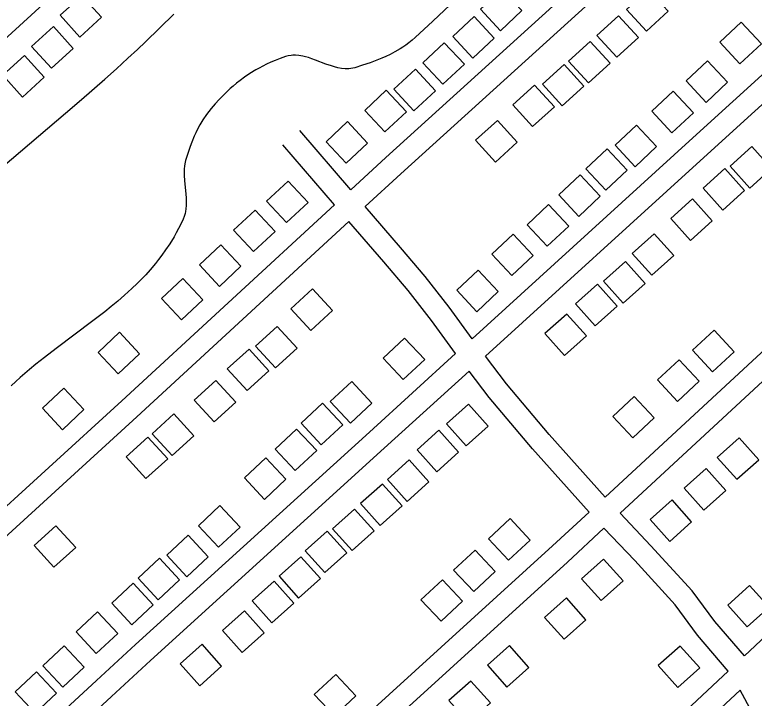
# Model space of a CAD drawing. Extents: x 3704301 to 3742427, y 506229 to 532009.
# Drawn here: x 3737109 to 3738116, y 516214 to 517145 of the extents above; entities that cross this region are included whole.
import ezdxf

# ---------------------------------------------------------------- set-up
doc = ezdxf.new("R2010")
doc.units = 0
for name, color, linetype in [('V-BLDG-OTLN', 7, 'Continuous'), ('V-ROAD-CNTR', 7, 'Continuous'), ('V-SITE-VEGE', 7, 'Continuous')]:
    doc.layers.add(name, color=color, linetype=linetype)

msp = doc.modelspace()

# ---------------------------------------------------------------- linework, layer by layer
at = {"layer": 'V-BLDG-OTLN'}
for points in [[(3737200.6, 517171.3), (3737171, 517144.4), (3737197.9, 517114.8), (3737227.5, 517141.7)], [(3737770.6, 517123.5), (3737799.8, 517150.8), (3737772.5, 517180), (3737743.3, 517152.7)], [(3737971.7, 517179.5), (3737942.2, 517152.5), (3737969.1, 517123), (3737998.7, 517150)], [(3737732.8, 517086.2), (3737762, 517113.5), (3737734.7, 517142.7), (3737705.5, 517115.4)], [(3737931.3, 517143.8), (3737901.8, 517116.8), (3737928.7, 517087.3), (3737958.3, 517114.3)], [(3738096.4, 517078.5), (3738125.6, 517105.8), (3738098.3, 517135.1), (3738069.1, 517107.7)], [(3737162, 517129), (3737132.4, 517102.1), (3737159.3, 517072.5), (3737188.9, 517099.4)], [(3737692.1, 517050.5), (3737721.4, 517077.8), (3737694.1, 517107.1), (3737664.8, 517079.8)], [(3737892.8, 517108.8), (3737863.2, 517081.8), (3737890.2, 517052.3), (3737919.7, 517079.3)], [(3737122.7, 517089.6), (3737093.1, 517062.7), (3737120, 517033.1), (3737149.6, 517060)], [(3738050.5, 517025.9), (3738079.7, 517053.2), (3738052.4, 517082.4), (3738023.2, 517055.1)], [(3737652.8, 517014.5), (3737682, 517041.8), (3737654.7, 517071), (3737625.4, 517043.7)], [(3737857.2, 517077.6), (3737827.7, 517050.6), (3737854.7, 517021.1), (3737884.2, 517048)], [(3737613.2, 516985.8), (3737642.4, 517013.1), (3737615.1, 517042.3), (3737585.9, 517015)], [(3737816.9, 517049.4), (3737787.4, 517022.5), (3737814.3, 516992.9), (3737843.9, 517019.9)], [(3738003.8, 516984.5), (3738033.1, 517011.8), (3738005.8, 517041), (3737976.5, 517013.7)], [(3737766.3, 517001.2), (3737736.7, 516974.2), (3737763.7, 516944.6), (3737793.2, 516971.6)], [(3737560.5, 516943.1), (3737589.7, 516970.4), (3737562.4, 516999.6), (3737533.2, 516972.3)], [(3737953.8, 516938.2), (3737983.1, 516965.6), (3737955.8, 516994.8), (3737926.5, 516967.5)], [(3737913.9, 516906.2), (3737943.1, 516933.5), (3737915.8, 516962.7), (3737886.5, 516935.4)], [(3738112.8, 516965.7), (3738083.1, 516939), (3738109.8, 516909.2), (3738139.5, 516936)], [(3738076, 516935.6), (3738046.3, 516908.9), (3738073, 516879.1), (3738102.8, 516905.8)], [(3737877.1, 516870.6), (3737906.3, 516897.9), (3737879, 516927.1), (3737849.8, 516899.8)], [(3737479.5, 516862.1), (3737508.7, 516889.4), (3737481.4, 516918.6), (3737452.2, 516891.3)], [(3738032, 516894.3), (3738002.2, 516867.6), (3738029, 516837.8), (3738058.7, 516864.6)], [(3737834.1, 516830), (3737863.4, 516857.3), (3737836, 516886.6), (3737806.8, 516859.3)], [(3737434.5, 516822.7), (3737463.7, 516850), (3737436.4, 516879.2), (3737407.2, 516851.9)], [(3737786, 516790), (3737815.2, 516817.3), (3737787.9, 516846.5), (3737758.7, 516819.2)], [(3737979.6, 516846.9), (3737949.8, 516820.2), (3737976.6, 516790.4), (3738006.3, 516817.2)], [(3737388.1, 516775.3), (3737417.3, 516802.6), (3737390, 516831.8), (3737360.8, 516804.5)], [(3737940.6, 516809.1), (3737910.9, 516782.3), (3737937.6, 516752.6), (3737967.4, 516779.3)], [(3737738.2, 516740.8), (3737767.4, 516768.1), (3737740.1, 516797.4), (3737710.9, 516770.1)], [(3737336.3, 516729.7), (3737365.5, 516757), (3737338.2, 516786.2), (3737309, 516758.9)], [(3737514.8, 516771.7), (3737485.2, 516744.8), (3737512.2, 516715.2), (3737541.8, 516742.2)], [(3737902.5, 516778.2), (3737872.8, 516751.5), (3737899.5, 516721.7), (3737929.3, 516748.5)], [(3737860.9, 516737.6), (3737831.1, 516710.9), (3737857.8, 516681.1), (3737887.6, 516707.9)], [(3737466.7, 516720.7), (3737437.1, 516693.8), (3737464.1, 516664.2), (3737493.6, 516691.2)], [(3737250.1, 516656.2), (3737279.4, 516683.5), (3737252.1, 516712.7), (3737222.8, 516685.4)], [(3738059.3, 516659), (3738088.6, 516686.3), (3738061.3, 516715.5), (3738032, 516688.2)], [(3737638.2, 516648.4), (3737667.4, 516675.7), (3737640.1, 516704.9), (3737610.9, 516677.6)], [(3737428.3, 516689.9), (3737398.7, 516662.9), (3737425.7, 516633.4), (3737455.3, 516660.4)], [(3738011.7, 516618.6), (3738040.9, 516646), (3738013.6, 516675.2), (3737984.4, 516647.9)], [(3737383.1, 516647.1), (3737353.6, 516620.2), (3737380.6, 516590.6), (3737410.1, 516617.6)], [(3737566.2, 516589.1), (3737595.5, 516616.4), (3737568.1, 516645.6), (3737538.9, 516618.3)], [(3737174.3, 516580.1), (3737203.5, 516607.4), (3737176.2, 516636.6), (3737147, 516609.3)], [(3737950.6, 516568.8), (3737979.8, 516596.1), (3737952.5, 516625.3), (3737923.3, 516598)], [(3737526.6, 516559.6), (3737555.8, 516586.9), (3737528.5, 516616.2), (3737499.3, 516588.9)], [(3737726.9, 516614.7), (3737697.2, 516587.9), (3737723.9, 516558.2), (3737753.7, 516584.9)], [(3737326.1, 516601.5), (3737296.6, 516574.5), (3737323.6, 516545), (3737353.1, 516571.9)], [(3737491.2, 516524.5), (3737520.4, 516551.8), (3737493.1, 516581), (3737463.9, 516553.7)], [(3737686.8, 516579.2), (3737657, 516552.5), (3737683.8, 516522.7), (3737713.5, 516549.5)], [(3737290.6, 516570), (3737261.1, 516543), (3737288, 516513.5), (3737317.6, 516540.5)], [(3738095.3, 516569), (3738065.5, 516542.3), (3738092.2, 516512.5), (3738122, 516539.2)], [(3737449.3, 516485.2), (3737478.5, 516512.5), (3737451.2, 516541.7), (3737422, 516514.4)], [(3737646.4, 516538.8), (3737616.7, 516512.1), (3737643.4, 516482.3), (3737673.2, 516509.1)], [(3738050.5, 516527), (3738020.7, 516500.3), (3738047.3, 516470.5), (3738077.1, 516497.2)], [(3737609.8, 516506.1), (3737580, 516479.4), (3737606.8, 516449.6), (3737636.5, 516476.3)], [(3738004, 516484.5), (3737974.2, 516457.8), (3738000.9, 516428), (3738030.7, 516454.7)], [(3737386.7, 516420), (3737416, 516447.3), (3737388.7, 516476.6), (3737359.4, 516449.3)], [(3737571.8, 516471.9), (3737542, 516445.1), (3737568.8, 516415.4), (3737598.5, 516442.1)], [(3737781.6, 516402.3), (3737810.8, 516429.6), (3737783.5, 516458.9), (3737754.3, 516431.6)], [(3737165.4, 516449.3), (3737135.8, 516422.3), (3737162.8, 516392.8), (3737192.3, 516419.7)], [(3737534.5, 516442), (3737504.8, 516415.3), (3737531.5, 516385.5), (3737561.2, 516412.2)], [(3737343.5, 516379.8), (3737372.7, 516407.1), (3737345.4, 516436.3), (3737316.2, 516409)], [(3737498.8, 516407.1), (3737469.1, 516380.4), (3737495.8, 516350.6), (3737525.6, 516377.4)], [(3737734.1, 516359.7), (3737763.3, 516387), (3737736, 516416.2), (3737706.8, 516388.9)], [(3737304.6, 516348.4), (3737333.8, 516375.7), (3737306.5, 516405), (3737277.3, 516377.7)], [(3737910.8, 516403.8), (3737881, 516377.1), (3737907.7, 516347.3), (3737937.5, 516374)], [(3737268.7, 516314.3), (3737297.9, 516341.6), (3737270.6, 516370.9), (3737241.4, 516343.6)], [(3737462.4, 516373.6), (3737432.7, 516346.9), (3737459.4, 516317.1), (3737489.2, 516343.8)], [(3737689.6, 516319.2), (3737718.8, 516346.5), (3737691.5, 516375.7), (3737662.3, 516348.4)], [(3738106.5, 516311.4), (3738136.3, 516338.2), (3738109.5, 516367.9), (3738079.8, 516341.2)], [(3737860.2, 516351.1), (3737830.4, 516324.4), (3737857.1, 516294.6), (3737886.9, 516321.3)], [(3737220.3, 516275.4), (3737249.5, 516302.7), (3737222.2, 516331.9), (3737193, 516304.6)], [(3737422.1, 516333.2), (3737392.3, 516306.5), (3737419, 516276.7), (3737448.8, 516303.5)], [(3737174.7, 516229.2), (3737204, 516256.5), (3737176.7, 516285.7), (3737147.4, 516258.4)], [(3737364.3, 516287.9), (3737334.5, 516261.1), (3737361.3, 516231.4), (3737391, 516258.1)], [(3737782.6, 516286), (3737752.8, 516259.4), (3737779.4, 516229.5), (3737809.2, 516256.2)], [(3738011.9, 516228.9), (3738041.7, 516255.7), (3738014.9, 516285.4), (3737985.2, 516258.7)], [(3737137.2, 516193.9), (3737166.4, 516221.2), (3737139.1, 516250.4), (3737109.9, 516223.1)], [(3737544.4, 516190.2), (3737573.7, 516217.5), (3737546.4, 516246.8), (3737517.1, 516219.5)], [(3737730.1, 516237.8), (3737700.3, 516211.2), (3737727, 516181.4), (3737756.8, 516208)]]:
    msp.add_lwpolyline(points, close=True, dxfattribs=at)
at = {"layer": 'V-ROAD-CNTR'}
for points in [[(3738394, 517659.8), (3738136.8, 517424.9), (3737614.5, 516950.8), (3737566.8, 516906.8)], [(3738411.1, 517634.9), (3738157, 517402.7), (3737634.8, 516928.6), (3737586.4, 516884.1)], [(3737731.9, 516704), (3738027.3, 516972.9), (3738374, 517288.7), (3738543.1, 517442.5)], [(3737750, 516680), (3738047.5, 516950.7), (3738394.2, 517266.6), (3738560.2, 517417.6)], [(3737227, 517232.2), (3736734.6, 516781.8), (3736322.8, 516404.7), (3736292.7, 516376), (3736268.3, 516356), (3736245.4, 516341.6), (3736229.6, 516333.9), (3736223, 516329.3)], [(3737566.8, 516906.8), (3737497.2, 516987.6)], [(3737544.7, 516886.5), (3737474.5, 516968.1)], [(3737544.7, 516886.5), (3737255.1, 516619.5), (3736857.3, 516256.1), (3736516.5, 515943.7), (3736454, 515888.1)], [(3737731.9, 516704), (3737700.5, 516746.8), (3737668, 516788.6), (3737634.5, 516828.1), (3737586.4, 516884.1)], [(3737564.3, 516863.7), (3737275.4, 516597.4), (3736877.6, 516234), (3736536.6, 515921.5), (3736469.3, 515861.5)], [(3737709.5, 516683.7), (3737676.5, 516728.7), (3737644.7, 516769.7), (3737611.7, 516808.6), (3737564.3, 516863.7)], [(3738320.5, 516868.7), (3738125.4, 516684.9), (3737913.1, 516488.3)], [(3738341, 516846.8), (3738145.9, 516663), (3737933.4, 516466.2)], [(3736579.3, 515672.2), (3736618.7, 515695.4), (3736635.9, 515707), (3736669.7, 515734.8), (3736804.5, 515855.4), (3736990.3, 516026.2), (3737273.9, 516287.7), (3737592.2, 516576.9), (3737709.5, 516683.7)], [(3737913.1, 516488.3), (3737836.7, 516573.5), (3737778.6, 516642.5), (3737750, 516680)], [(3736591.7, 515643.9), (3736607.3, 515653.9), (3736634.7, 515670), (3736653.9, 515682.9), (3736689.2, 515712.1), (3736824.6, 515833.2), (3737010.6, 516004.1), (3737294.1, 516265.6), (3737612.4, 516554.7), (3737727.7, 516659.7)], [(3737891.1, 516467.9), (3737814.1, 516553.8), (3737755.2, 516623.7), (3737727.7, 516659.7)], [(3737891.1, 516467.9), (3737841.4, 516421.8), (3737356.2, 515980.3), (3737110.5, 515758.1), (3736995.3, 515652.2), (3736895.9, 515561.6), (3736823.4, 515494.5), (3736737.1, 515412.3)], [(3738102.5, 516271.9), (3738062.4, 516318.9), (3738031.4, 516360.5), (3737975.3, 516422.1), (3737933.4, 516466.2)], [(3737911.4, 516445.8), (3737861.6, 516399.7), (3737376.4, 515958.1), (3737130.7, 515735.9), (3737015.6, 515630.1), (3736916.2, 515539.5), (3736843.9, 515472.6), (3736753.8, 515386.8)], [(3738080.6, 516251.3), (3738038.9, 516300.2), (3738008.2, 516341.4), (3737953.4, 516401.7), (3737911.4, 516445.8)], [(3738102.5, 516271.9), (3738198.4, 516361.8)], [(3736882.2, 515173.7), (3736949.3, 515219.1), (3736991.1, 515258), (3737386.8, 515619.5), (3737756.4, 515952.1), (3738023.8, 516198), (3738080.6, 516251.3)], [(3737118.4, 515333.7), (3737406.9, 515597.3), (3737776.6, 515929.9), (3738044.2, 516176.1), (3738096.9, 516225.5)], [(3738153.8, 516110.6), (3738131.4, 516160.4), (3738113.3, 516194.9), (3738096.9, 516225.5)]]:
    msp.add_lwpolyline(points, dxfattribs=at)
at = {"layer": 'V-SITE-VEGE'}
for points in [[(3737702, 517158.7), (3737678.6, 517136.4), (3737654.6, 517114.2), (3737650.1, 517110.4), (3737645.8, 517107), (3737641.7, 517103.9), (3737637.8, 517101.2), (3737634, 517098.8), (3737626.7, 517094.6), (3737620.2, 517091.2), (3737614.4, 517088.5), (3737609.2, 517086.2), (3737600.1, 517082.5), (3737593.2, 517079.9), (3737582.8, 517076.4), (3737572.5, 517073.1), (3737569.6, 517072.3), (3737566.9, 517071.9), (3737564.2, 517071.6), (3737561.5, 517071.5), (3737559, 517071.6), (3737554, 517072.1), (3737549.3, 517073), (3737544.8, 517074.1), (3737540.6, 517075.4), (3737532.7, 517078.1), (3737518.8, 517083.4), (3737513.6, 517085.3), (3737509.1, 517086.8), (3737505.1, 517087.9), (3737501.7, 517088.7), (3737498.6, 517089.3), (3737496, 517089.7), (3737491.4, 517090), (3737488, 517090), (3737485.5, 517089.8), (3737481.7, 517089.2), (3737477.9, 517088.2), (3737470.7, 517085.6), (3737464, 517083), (3737457.8, 517080.4), (3737452.1, 517077.8), (3737446.9, 517075.2), (3737442.1, 517072.6), (3737437.6, 517070.1), (3737429.4, 517065), (3737422.3, 517060.3), (3737416.3, 517055.8), (3737411.1, 517051.8), (3737406.6, 517048), (3737402.7, 517044.6), (3737396.1, 517038.4), (3737391.2, 517033.5), (3737387.5, 517029.7), (3737382.1, 517023.7), (3737376.8, 517017.5), (3737373.5, 517013.3), (3737370.5, 517009.3), (3737365.5, 517002), (3737361.5, 516995.4)], [(3737287.5, 517108.4), (3737325.8, 517146.1)], [(3737092.7, 516937.9), (3737178.6, 517011.3), (3737200.1, 517029.7), (3737232, 517057.6), (3737247.8, 517071.6), (3737263.5, 517085.9), (3737276.4, 517097.8), (3737287.5, 517108.4)], [(3737361.5, 516995.4), (3737358.3, 516989.5), (3737355.7, 516984.3), (3737353.6, 516979.8), (3737350.3, 516971.7), (3737348, 516965.6), (3737344.8, 516956.2), (3737341.9, 516946.6), (3737341.3, 516944.2), (3737340.4, 516939.5), (3737340, 516935), (3737339.8, 516930.7), (3737339.8, 516926.7), (3737340.3, 516919.1), (3737341.7, 516905.7), (3737342.6, 516895.7), (3737342.8, 516891.9), (3737342.7, 516885.5), (3737342.3, 516880.7), (3737341.8, 516877.1), (3737341.2, 516874.5), (3737340.1, 516870.6), (3737338.5, 516866.8), (3737335.4, 516860.1), (3737332.3, 516853.9), (3737329.2, 516848.1), (3737326.2, 516842.9), (3737320.3, 516833.2), (3737314.8, 516824.9), (3737309.7, 516817.9), (3737305.2, 516811.8), (3737301, 516806.6), (3737293.5, 516797.7), (3737287.6, 516791.2), (3737283.1, 516786.4), (3737276.1, 516779.3), (3737268.9, 516772.4), (3737258.9, 516763.4), (3737249.5, 516755.2), (3737240.4, 516747.7), (3737231.9, 516740.8), (3737215.7, 516728.2), (3737165.8, 516690.8), (3737150, 516678.6), (3737138.3, 516669.3), (3737129.6, 516662.2), (3737116.9, 516651.2), (3737110.7, 516645.6), (3737104.6, 516639.9)]]:
    msp.add_lwpolyline(points, dxfattribs=at)

doc.saveas('drawing.dxf')
